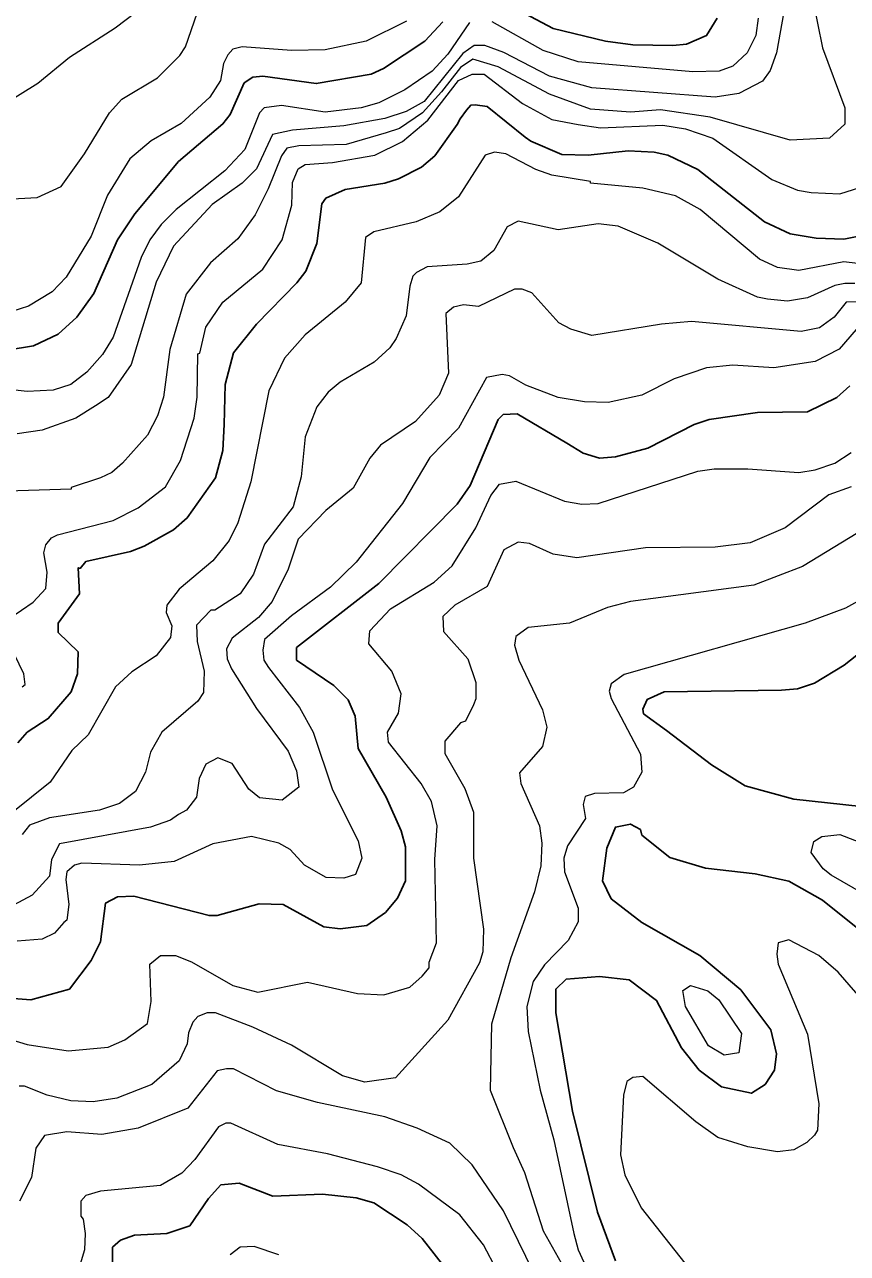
# Model space of a CAD drawing. Extents: x 423 to 448.8, y 7456.3 to 7484.
# Drawn here: x 444.829 to 445.85, y 7471.976 to 7473.501 of the extents above; entities that cross this region are included whole.
import ezdxf

# ---------------------------------------------------------------- set-up
doc = ezdxf.new("R2010")
doc.units = 0
doc.header["$LTSCALE"] = 0.032
doc.layers.add('1', color=7, linetype='Continuous', lineweight=25)
doc.layers.add('2', color=7, linetype='Continuous', lineweight=13)

msp = doc.modelspace()

# ---------------------------------------------------------------- linework, layer by layer
at = {"layer": '1'}
for points in [[(445.401, 7473.5411), (445.4845, 7473.4962), (445.5495, 7473.4807), (445.5835, 7473.4761), (445.633, 7473.4753), (445.6501, 7473.4769), (445.6748, 7473.4877), (445.6879, 7473.5094)], [(445.1117, 7473.4359), (445.1241, 7473.4374), (445.1906, 7473.4281), (445.2587, 7473.4397), (445.2741, 7473.4467), (445.3252, 7473.4807), (445.3476, 7473.5047)], [(444.807, 7473.0971), (444.8395, 7473.1025), (444.8704, 7473.1172), (444.8936, 7473.1381), (444.9145, 7473.1675), (444.9439, 7473.234), (444.9655, 7473.2665), (445.0197, 7473.3315), (445.0746, 7473.3779), (445.0838, 7473.3895), (445.1009, 7473.4289), (445.1117, 7473.4359)], [(445.872, 7473.2402), (445.845, 7473.2348), (445.8109, 7473.2363), (445.7785, 7473.2417), (445.7467, 7473.2564), (445.664, 7473.3214), (445.6269, 7473.3392), (445.6098, 7473.3431), (445.5774, 7473.3446), (445.5279, 7473.3392), (445.4954, 7473.34), (445.4568, 7473.3567), (445.4497, 7473.3616), (445.4025, 7473.3995), (445.3878, 7473.4018), (445.3822, 7473.4011), (445.377, 7473.3949), (445.3689, 7473.3844), (445.3654, 7473.3771), (445.3375, 7473.3384), (445.3213, 7473.3245), (445.2927, 7473.3098), (445.2757, 7473.3044), (445.2262, 7473.2967), (445.2022, 7473.2858), (445.1976, 7473.2789), (445.1914, 7473.2294), (445.1774, 7473.1953), (445.1666, 7473.1806), (445.1164, 7473.1296), (445.0877, 7473.094), (445.0777, 7473.0546), (445.0761, 7473.0051), (445.0746, 7472.9726), (445.0653, 7472.9386), (445.0305, 7472.8891), (445.0135, 7472.8743), (444.9771, 7472.8542), (444.9601, 7472.8473), (444.9044, 7472.8349), (444.8975, 7472.8264), (444.8951, 7472.8272), (444.8967, 7472.7947), (444.8704, 7472.7583), (444.8704, 7472.7467), (444.8951, 7472.7227), (444.8943, 7472.6957), (444.8866, 7472.6732), (444.858, 7472.64), (444.8317, 7472.623)], [(445.8527, 7473.053), (445.8364, 7473.0383), (445.8001, 7473.0205), (445.7382, 7473.0197), (445.6779, 7473.0113), (445.6593, 7473.0051), (445.6021, 7472.9757), (445.5619, 7472.9648), (445.5418, 7472.9633), (445.5217, 7472.9695), (445.5016, 7472.9819), (445.4397, 7473.0182), (445.4226, 7473.0174), (445.4164, 7473.0113), (445.3816, 7472.9293), (445.3654, 7472.906), (445.268, 7472.8078), (445.1659, 7472.7282), (445.1658, 7472.7127), (445.2123, 7472.681), (445.23, 7472.6632), (445.2386, 7472.6431), (445.2424, 7472.6029), (445.2772, 7472.5425), (445.2958, 7472.5008), (445.3012, 7472.4807), (445.3012, 7472.4389), (445.2912, 7472.4172), (445.2764, 7472.3994), (445.2532, 7472.3832), (445.22, 7472.3793), (445.1999, 7472.3817), (445.1496, 7472.4095), (445.1195, 7472.4103), (445.0676, 7472.3956), (445.0576, 7472.3956), (444.964, 7472.4196), (444.9439, 7472.4188), (444.9292, 7472.4111), (444.923, 7472.3631), (444.9114, 7472.3399), (444.8843, 7472.3043), (444.8364, 7472.2911), (444.7559, 7472.2973)], [(445.879, 7472.7328), (445.8457, 7472.7065), (445.8086, 7472.6841), (445.7877, 7472.6771), (445.7676, 7472.6755), (445.6222, 7472.6732), (445.6013, 7472.6639), (445.5959, 7472.6516), (445.5967, 7472.6461), (445.6253, 7472.6253), (445.681, 7472.5827), (445.7228, 7472.5564), (445.7831, 7472.5402), (445.8666, 7472.5309)], [(444.8317, 7472.623), (444.8201, 7472.6098)], [(445.8813, 7472.3646), (445.8187, 7472.4149), (445.7769, 7472.4381), (445.7351, 7472.4474), (445.6733, 7472.4544), (445.6292, 7472.4675), (445.5943, 7472.4954), (445.5928, 7472.5023), (445.5804, 7472.5092), (445.5618, 7472.5054), (445.551, 7472.4791), (445.5456, 7472.4389), (445.5564, 7472.4165), (445.5944, 7472.387), (445.6663, 7472.3461), (445.7173, 7472.3035), (445.7545, 7472.254)], [(445.7545, 7472.254), (445.7614, 7472.2239), (445.7591, 7472.2037), (445.7475, 7472.1859), (445.7305, 7472.1751), (445.6933, 7472.1829), (445.6657, 7472.2036), (445.6438, 7472.2316), (445.6129, 7472.2904), (445.5789, 7472.3159), (445.5418, 7472.3198), (445.5008, 7472.3167), (445.4876, 7472.3043), (445.4876, 7472.2749), (445.5085, 7472.1527), (445.5394, 7472.0274), (445.5619, 7471.9671)], [(445.3546, 7471.9532), (445.3221, 7471.9949), (445.3035, 7472.0119), (445.2618, 7472.039), (445.2401, 7472.0452), (445.1984, 7472.0498), (445.1365, 7472.0475), (445.0947, 7472.0637), (445.0723, 7472.0614), (445.0568, 7472.0444), (445.0336, 7472.0104), (445.005, 7472.0011), (444.9648, 7471.9988), (444.9478, 7471.9926), (444.9377, 7471.9841), (444.9377, 7471.9362)]]:
    msp.add_lwpolyline(points, dxfattribs=at)
at = {"layer": '2'}
for points in [[(444.9802, 7473.5264), (444.9408, 7473.497), (444.8843, 7473.4606), (444.8449, 7473.4281), (444.7265, 7473.3546)], [(445.8063, 7473.5341), (445.8187, 7473.4722), (445.8465, 7473.398), (445.8465, 7473.3778), (445.8272, 7473.3601), (445.7785, 7473.3578), (445.6794, 7473.3864), (445.6176, 7473.3956), (445.5804, 7473.3925), (445.5309, 7473.3964), (445.4799, 7473.415), (445.4164, 7473.449), (445.3847, 7473.4583), (445.3697, 7473.4479), (445.346, 7473.4176), (445.3224, 7473.3916), (445.294, 7473.3721), (445.2774, 7473.3669), (445.2277, 7473.3523), (445.169, 7473.3508), (445.1542, 7473.3477), (445.1473, 7473.3384), (445.131, 7473.2974), (445.1148, 7473.265), (445.0932, 7473.2355), (445.0591, 7473.2054), (445.0289, 7473.1667), (445.0088, 7473.0979), (445.0011, 7473.0391), (444.9934, 7473.0159), (444.981, 7472.9919), (444.9501, 7472.9571), (444.9369, 7472.9455), (444.923, 7472.9386), (444.8866, 7472.9269), (444.8866, 7472.9246), (444.807, 7472.9223)], [(444.759, 7473.282), (444.8441, 7473.2866), (444.8742, 7473.3005), (444.9029, 7473.3408), (444.9338, 7473.3918), (444.9493, 7473.4088), (444.9934, 7473.4351), (445.0212, 7473.463), (445.0282, 7473.4738), (445.0429, 7473.5156)], [(445.3027, 7473.5055), (445.2525, 7473.4807), (445.2015, 7473.4699), (445.1597, 7473.4691), (445.0986, 7473.4738), (445.0869, 7473.4707), (445.0807, 7473.4637), (445.0753, 7473.4529), (445.0715, 7473.432), (445.0583, 7473.4111), (445.0228, 7473.3786), (444.9856, 7473.357), (444.9593, 7473.3345), (444.9315, 7473.2897), (444.9114, 7473.2387), (444.8804, 7473.1876), (444.8627, 7473.1698), (444.8333, 7473.152), (444.8023, 7473.142)], [(445.7707, 7473.5171), (445.7614, 7473.4661), (445.7537, 7473.4444), (445.7444, 7473.4312), (445.715, 7473.4158), (445.6856, 7473.4111), (445.5325, 7473.4227), (445.4799, 7473.4374), (445.4234, 7473.4668), (445.3995, 7473.4753), (445.3863, 7473.4753), (445.3724, 7473.4653), (445.3244, 7473.4057), (445.302, 7473.3933), (445.2757, 7473.3848)], [(445.739, 7473.5094), (445.7359, 7473.4877), (445.7251, 7473.4661), (445.7073, 7473.4498), (445.6903, 7473.4436), (445.6578, 7473.4428), (445.5155, 7473.4552), (445.4722, 7473.4691), (445.4087, 7473.5047)], [(445.3808, 7473.5039), (445.3538, 7473.4645), (445.3345, 7473.4436), (445.3005, 7473.4204), (445.268, 7473.4042), (445.2463, 7473.398), (445.2015, 7473.3925), (445.1473, 7473.401), (445.1257, 7473.398), (445.1202, 7473.3918), (445.1017, 7473.3462), (445.0769, 7473.3198), (445.0166, 7473.2719), (444.998, 7473.2533), (444.9841, 7473.234), (444.9732, 7473.2124), (444.9385, 7473.1134), (444.9253, 7473.0917), (444.9059, 7473.07), (444.8859, 7473.0546), (444.8642, 7473.0476), (444.8317, 7473.046), (444.7869, 7473.0507)], [(445.022, 7472.9602), (445.039, 7473.0128), (445.0429, 7473.0391), (445.0436, 7473.0925), (445.046, 7473.0933), (445.0537, 7473.1257), (445.0746, 7473.1566), (445.1241, 7473.1976), (445.1481, 7473.234), (445.1604, 7473.2773), (445.1612, 7473.3052), (445.1682, 7473.3221), (445.1767, 7473.3276), (445.2107, 7473.3299), (445.2633, 7473.3392), (445.2974, 7473.3562), (445.3291, 7473.3825), (445.367, 7473.432), (445.384, 7473.4398), (445.3987, 7473.4398), (445.4466, 7473.4034), (445.483, 7473.3833), (445.5155, 7473.3771), (445.5433, 7473.3732), (445.6207, 7473.3763), (445.6485, 7473.3717), (445.6825, 7473.3601), (445.756, 7473.309), (445.7877, 7473.2959), (445.8048, 7473.2928), (445.8403, 7473.2912), (445.8651, 7473.299)], [(445.2757, 7473.3848), (445.2247, 7473.3755), (445.1612, 7473.3701), (445.1364, 7473.3647), (445.1164, 7473.3221), (445.0986, 7473.3044), (445.0614, 7473.2781), (445.0135, 7473.2262), (444.9918, 7473.1814), (444.9609, 7473.0793), (444.9323, 7473.0383), (444.9168, 7473.0282), (444.8921, 7473.0128), (444.8503, 7472.9981), (444.8194, 7472.9934)], [(445.896, 7473.2007), (445.845, 7473.2069), (445.7892, 7473.1961), (445.763, 7473.1999), (445.7405, 7473.21), (445.667, 7473.2719), (445.6361, 7473.2889), (445.5959, 7473.2982), (445.5309, 7473.3044), (445.5309, 7473.3067), (445.483, 7473.3145), (445.4629, 7473.3214), (445.4257, 7473.3408), (445.4118, 7473.3431), (445.4002, 7473.3392), (445.3669, 7473.2874), (445.3437, 7473.2688), (445.3144, 7473.2564), (445.2618, 7473.244), (445.2517, 7473.2371), (445.2463, 7473.1806), (445.2262, 7473.1566), (445.1767, 7473.1164), (445.1511, 7473.0871), (445.1318, 7473.0468), (445.1094, 7472.9339), (445.0932, 7472.8829), (445.0823, 7472.8612), (445.0622, 7472.8357), (445.0205, 7472.8008), (445.005, 7472.7808), (445.0042, 7472.7715), (445.0112, 7472.7552), (445.0096, 7472.7406), (444.9918, 7472.7181), (444.9616, 7472.698), (444.9416, 7472.6794), (444.9075, 7472.6199), (444.8874, 7472.6005), (444.8603, 7472.5611), (444.8139, 7472.524)], [(445.8589, 7473.1798), (445.8465, 7473.1798), (445.8341, 7473.1775), (445.8001, 7473.1621), (445.7754, 7473.1582), (445.7506, 7473.1605), (445.7382, 7473.1629), (445.6887, 7473.1853), (445.6145, 7473.2301), (445.565, 7473.251), (445.5402, 7473.2541), (445.4907, 7473.2464), (445.4412, 7473.2572), (445.4273, 7473.2502), (445.411, 7473.2209), (445.3948, 7473.2077), (445.3778, 7473.2038), (445.3283, 7473.2007), (445.3151, 7473.1938), (445.3105, 7473.1892), (445.3066, 7473.1768), (445.302, 7473.1397), (445.2896, 7473.1118), (445.2818, 7473.1002), (445.2625, 7473.0824), (445.22, 7473.0577), (445.2053, 7473.0453), (445.1914, 7473.0267), (445.1767, 7472.9896), (445.172, 7472.9401), (445.162, 7472.903), (445.1264, 7472.8566), (445.1125, 7472.8194), (445.0963, 7472.7947), (445.0645, 7472.7746), (445.0599, 7472.7746), (445.0421, 7472.756), (445.0429, 7472.7359), (445.0514, 7472.6988), (445.0506, 7472.6725), (445.0437, 7472.6617), (444.9988, 7472.623), (444.9849, 7472.5982), (444.9787, 7472.5735), (444.9663, 7472.5495), (444.9462, 7472.5348), (444.9215, 7472.5263), (444.8596, 7472.517), (444.8348, 7472.5077), (444.8255, 7472.4961)], [(445.8697, 7473.1574), (445.848, 7473.1567), (445.8333, 7473.1381), (445.8148, 7473.1249), (445.7924, 7473.1203), (445.6562, 7473.1327), (445.6191, 7473.1296), (445.5325, 7473.1156), (445.5062, 7473.1234), (445.4915, 7473.1311), (445.4582, 7473.1683), (445.4459, 7473.1729), (445.4365, 7473.1729), (445.3917, 7473.1512), (445.3732, 7473.1535), (445.3608, 7473.1504), (445.3515, 7473.1428), (445.3546, 7473.0685), (445.343, 7473.0414), (445.3136, 7473.0089), (445.2703, 7472.9795), (445.2571, 7472.9633), (445.2362, 7472.9261), (445.2022, 7472.8983), (445.1682, 7472.8628), (445.1558, 7472.8256), (445.1357, 7472.7854), (445.1187, 7472.7653), (445.0862, 7472.7398), (445.0792, 7472.7266), (445.08, 7472.7143), (445.0854, 7472.7019), (445.1163, 7472.6524), (445.1558, 7472.5998), (445.1659, 7472.575), (445.169, 7472.5549), (445.1481, 7472.5386), (445.1202, 7472.5417), (445.107, 7472.5526), (445.0862, 7472.5843), (445.0684, 7472.5913), (445.0537, 7472.5835), (445.0452, 7472.5658), (445.0421, 7472.5425), (445.0297, 7472.5263), (445.0197, 7472.5209), (445.0096, 7472.5139), (444.9849, 7472.5054), (444.8719, 7472.4845), (444.8619, 7472.4652), (444.8595, 7472.4443), (444.8379, 7472.4211), (444.8147, 7472.4087)], [(445.8682, 7473.1319), (445.8395, 7473.0986), (445.8094, 7473.0832), (445.7583, 7473.0754), (445.7073, 7473.0785), (445.6748, 7473.0754), (445.6346, 7473.0615), (445.5944, 7473.0414), (445.5526, 7473.0321), (445.5232, 7473.0329), (445.4907, 7473.0383), (445.4505, 7473.0538), (445.4304, 7473.0654), (445.4211, 7473.0669), (445.4017, 7473.0631), (445.3669, 7473.0004), (445.3314, 7472.9641), (445.2974, 7472.9068), (445.2401, 7472.8341), (445.2084, 7472.8032), (445.1597, 7472.7676), (445.1264, 7472.7382), (445.1241, 7472.7251), (445.1256, 7472.7127), (445.1311, 7472.7034), (445.1697, 7472.6539), (445.1867, 7472.623), (445.2107, 7472.5518), (445.2424, 7472.4884), (445.2471, 7472.4667), (445.2393, 7472.4466), (445.2247, 7472.442), (445.203, 7472.4427), (445.1759, 7472.4582), (445.1581, 7472.4776), (445.1442, 7472.4853), (445.1102, 7472.4938), (445.0622, 7472.4845), (445.0143, 7472.4628), (444.971, 7472.4582), (444.8998, 7472.4605), (444.8905, 7472.4582), (444.8812, 7472.4497), (444.8797, 7472.4405), (444.8835, 7472.4095), (444.8812, 7472.3901), (444.8773, 7472.3871), (444.8658, 7472.3739), (444.8503, 7472.3662), (444.8194, 7472.3638)], [(444.8255, 7472.6794), (444.8294, 7472.6825), (444.8278, 7472.6956), (444.8163, 7472.7196), (444.7977, 7472.7436), (444.7977, 7472.7498), (444.8101, 7472.7645), (444.8394, 7472.7846), (444.8549, 7472.8016), (444.8565, 7472.8217), (444.8526, 7472.8457), (444.8549, 7472.8558), (444.8619, 7472.8643), (444.8696, 7472.8681), (444.9385, 7472.886), (444.9694, 7472.9014), (445.0034, 7472.9277), (445.022, 7472.9602)], [(444.9841, 7472.3353), (444.9972, 7472.346), (445.0158, 7472.346), (445.0359, 7472.3383), (445.087, 7472.3089), (445.1179, 7472.3004), (445.1798, 7472.3128), (445.2417, 7472.2989), (445.2742, 7472.2973), (445.3066, 7472.3066), (445.3221, 7472.3205), (445.3306, 7472.3306), (445.3306, 7472.3376), (445.3399, 7472.3616), (445.3376, 7472.4652), (445.3407, 7472.507), (445.3337, 7472.5371), (445.3205, 7472.5596), (445.2803, 7472.6106), (445.2788, 7472.623), (445.2927, 7472.6469), (445.2958, 7472.6709), (445.2842, 7472.6988), (445.2556, 7472.7328), (445.2571, 7472.749), (445.2826, 7472.7761), (445.3368, 7472.8094), (445.3592, 7472.8295), (445.3886, 7472.8767), (445.4072, 7472.9169), (445.418, 7472.9308), (445.4381, 7472.9347), (445.4985, 7472.9099), (445.5201, 7472.9061), (445.5402, 7472.9068), (445.664, 7472.947), (445.6841, 7472.9501), (445.7259, 7472.9501), (445.7893, 7472.9455), (445.8094, 7472.9486), (445.8341, 7472.9571), (445.8542, 7472.9702)], [(445.8543, 7472.9277), (445.8264, 7472.9176), (445.7723, 7472.8766), (445.729, 7472.8581), (445.6856, 7472.8527), (445.599, 7472.8519), (445.5139, 7472.8395), (445.4845, 7472.8442), (445.4551, 7472.8573), (445.4412, 7472.8589), (445.4234, 7472.8496), (445.4025, 7472.8039), (445.3623, 7472.7807), (445.3476, 7472.7668), (445.3484, 7472.7482), (445.3785, 7472.7143), (445.3886, 7472.6849), (445.3886, 7472.6647), (445.3855, 7472.657), (445.3755, 7472.6369), (445.3693, 7472.6346), (445.3499, 7472.6122), (445.3499, 7472.5967), (445.3747, 7472.5534), (445.3855, 7472.524), (445.3855, 7472.4667), (445.3979, 7472.3786), (445.3971, 7472.3507), (445.3932, 7472.3368), (445.3538, 7472.2656), (445.2888, 7472.1944), (445.251, 7472.189), (445.2231, 7472.1968), (445.1597, 7472.2347), (445.1117, 7472.2571), (445.0653, 7472.2749), (445.0552, 7472.2749), (445.0436, 7472.2703), (445.0375, 7472.2633), (445.032, 7472.2502), (445.0305, 7472.2363), (445.0204, 7472.2153), (444.9864, 7472.1859), (444.9431, 7472.1689), (444.9137, 7472.1643), (444.8859, 7472.1658), (444.8565, 7472.1728), (444.8286, 7472.1837), (444.8217, 7472.1837)], [(445.8627, 7472.8705), (445.7939, 7472.8287), (445.7336, 7472.8055), (445.5804, 7472.7854), (445.5518, 7472.7777), (445.5046, 7472.7583), (445.4536, 7472.7529), (445.4381, 7472.7421), (445.4366, 7472.7313), (445.442, 7472.7127), (445.4714, 7472.6508), (445.4768, 7472.6292), (445.4714, 7472.6052), (445.4428, 7472.5727), (445.4443, 7472.5596), (445.4675, 7472.507), (445.4706, 7472.4853), (445.4691, 7472.4575), (445.4613, 7472.425), (445.4319, 7472.343), (445.4079, 7472.261), (445.4064, 7472.179), (445.435, 7472.1079), (445.4489, 7472.0769), (445.4721, 7472.0042), (445.5131, 7471.9315)], [(445.9037, 7472.8086), (445.8473, 7472.7769), (445.797, 7472.7583), (445.5727, 7472.6949), (445.5565, 7472.6833), (445.5541, 7472.674), (445.5564, 7472.6648), (445.5928, 7472.5959), (445.5944, 7472.5735), (445.5843, 7472.5549), (445.5719, 7472.5479), (445.5356, 7472.5472), (445.524, 7472.5433), (445.5217, 7472.5333), (445.5248, 7472.5162), (445.5023, 7472.4822), (445.4977, 7472.4667), (445.4985, 7472.4497), (445.5155, 7472.4048), (445.5155, 7472.3879), (445.5031, 7472.3646), (445.4737, 7472.3345), (445.4597, 7472.3136), (445.452, 7472.2827), (445.4536, 7472.2517), (445.4683, 7472.179), (445.4853, 7472.1171), (445.51, 7472.0011), (445.5154, 7471.981)], [(445.9007, 7472.4048), (445.8295, 7472.4458), (445.8194, 7472.4536), (445.8047, 7472.4737), (445.8078, 7472.4876), (445.8179, 7472.4938), (445.8403, 7472.4961), (445.9022, 7472.4721)], [(445.8821, 7472.2749), (445.838, 7472.3252), (445.814, 7472.346), (445.7769, 7472.3654), (445.7637, 7472.3616), (445.7622, 7472.3476), (445.7637, 7472.3353), (445.8001, 7472.2486), (445.814, 7472.162), (445.8125, 7472.1295), (445.8086, 7472.1233), (445.7993, 7472.114), (445.783, 7472.1047), (445.763, 7472.1024), (445.7259, 7472.1086), (445.6887, 7472.1202), (445.6616, 7472.1396), (445.5959, 7472.196), (445.5835, 7472.1945), (445.5758, 7472.1898), (445.5719, 7472.1728), (445.5681, 7472.0986), (445.5735, 7472.0738), (445.5936, 7472.0328), (445.6833, 7471.9191)], [(444.7993, 7472.2455), (444.8317, 7472.2355), (444.8828, 7472.2277), (444.9323, 7472.2324), (444.9531, 7472.2416), (444.981, 7472.2618), (444.9856, 7472.2889), (444.9841, 7472.3353)], [(445.3561, 7472.1132), (445.3159, 7472.1318), (445.2757, 7472.1457), (445.1922, 7472.1635), (445.1411, 7472.1782), (445.0877, 7472.2053), (445.0792, 7472.2053), (445.0676, 7472.203), (445.0313, 7472.1566), (444.9694, 7472.1318), (444.9246, 7472.1241), (444.8812, 7472.1272), (444.8534, 7472.1225), (444.8425, 7472.1071), (444.8371, 7472.0707), (444.8224, 7472.0413)], [(445.4149, 7471.9547), (445.3979, 7471.9872), (445.3685, 7472.0243), (445.3175, 7472.0622), (445.2958, 7472.0738), (445.2664, 7472.0839), (445.2045, 7472.1001), (445.1427, 7472.1117), (445.0846, 7472.138), (445.0784, 7472.138), (445.0692, 7472.1334), (445.0398, 7472.0931), (445.0236, 7472.0761), (444.9973, 7472.0606), (444.923, 7472.0537), (444.9044, 7472.0483), (444.8982, 7472.0413), (444.8982, 7472.0227), (444.9013, 7472.0189), (444.9036, 7472.0011), (444.9029, 7471.981), (444.8905, 7471.94)], [(445.469, 7471.9346), (445.4227, 7472.029), (445.384, 7472.0862), (445.3561, 7472.1132)], [(445.1442, 7471.9748), (445.1133, 7471.9849), (445.0962, 7471.9841), (445.0838, 7471.9748)], [(445.5154, 7471.981), (445.5294, 7471.9501)]]:
    msp.add_lwpolyline(points, dxfattribs=at)
msp.add_lwpolyline([(445.6771, 7472.2339), (445.6485, 7472.2827), (445.6454, 7472.3028), (445.6547, 7472.309), (445.6764, 7472.302), (445.6902, 7472.2911), (445.7181, 7472.2494), (445.715, 7472.2254), (445.6965, 7472.2223)], close=True, dxfattribs=at)

doc.saveas('drawing.dxf')
